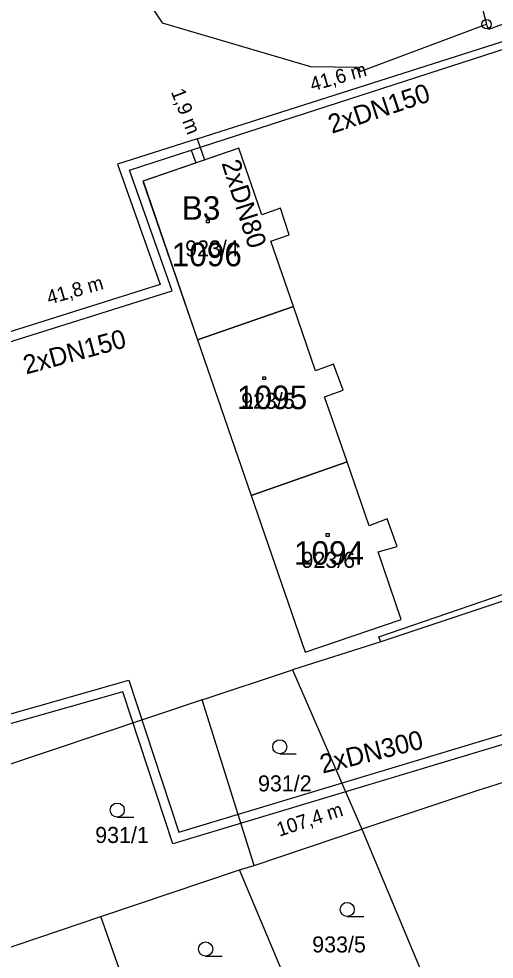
# Model space of a CAD drawing. Extents: x -468021 to -466942, y -1130484 to -1128584.
# Drawn here: x -467307.3 to -467256.9, y -1129306.1 to -1129206.3 of the extents above; entities that cross this region are included whole.
import ezdxf

# ---------------------------------------------------------------- set-up
doc = ezdxf.new("R2010")
doc.units = 0
for name, color, linetype in [('21-Označení-odběrného-místa', 7, 'Continuous'), ('22-Odběrná místa-šrafy', 7, 'Continuous'), ('25-Popisná-čísla', 7, 'Continuous'), ('27-delky-vedeni', 7, 'Continuous'), ('DKM', 7, 'Continuous'), ('UT_SKUTEČNOST_staré', 7, 'Continuous')]:
    doc.layers.add(name, color=color, linetype=linetype)

msp = doc.modelspace()

# ---------------------------------------------------------------- linework, layer by layer
at = {"layer": '22-Odběrná místa-šrafy'}
for p, q in [((-467278.21, -1129236.87), (-467288.37, -1129240.379)), ((-467288.37, -1129240.379), (-467278.21, -1129236.87)), ((-467288.37, -1129240.379), (-467282.68, -1129256.889))]:
    msp.add_line(p, q, dxfattribs=at)
for points in [[(-467278.21, -1129236.87), (-467280.61, -1129229.92), (-467278.67, -1129229.25), (-467279.57, -1129226.44), (-467281.57, -1129227.15), (-467284.01, -1129220.07), (-467294.159, -1129223.56), (-467288.37, -1129240.379)], [(-467282.68, -1129256.889), (-467272.52, -1129253.35), (-467274.909, -1129246.43), (-467272.93, -1129245.72), (-467273.94, -1129242.98), (-467275.86, -1129243.68), (-467278.21, -1129236.87)], [(-467268.26, -1129259.37), (-467270.18, -1129260.139), (-467272.52, -1129253.35), (-467282.68, -1129256.889), (-467276.95, -1129273.51), (-467266.76, -1129270.04), (-467269.23, -1129262.879), (-467267.2, -1129262.32), (-467268.26, -1129259.37)]]:
    msp.add_lwpolyline(points, dxfattribs=at)
at = {"layer": 'DKM'}
for p, q in [((-467263.54, -1129184.95), (-467257.72, -1129206.93)), ((-467226.76, -1129196.1), (-467257.5, -1129207.5)), ((-467293.18, -1129205.19), (-467292.11, -1129206.78)), ((-467292.11, -1129206.78), (-467281.21, -1129209.98)), ((-467271.13, -1129211.95), (-467257.72, -1129206.93)), ((-467257.5, -1129207.5), (-467257.72, -1129206.93)), ((-467281.21, -1129209.98), (-467276.41, -1129211.39)), ((-467276.41, -1129211.39), (-467271.3, -1129211.49)), ((-467271.3, -1129211.49), (-467271.13, -1129211.95)), ((-467284.01, -1129220.07), (-467294.16, -1129223.56)), ((-467281.57, -1129227.15), (-467284.01, -1129220.07)), ((-467294.16, -1129223.56), (-467288.37, -1129240.38)), ((-467279.57, -1129226.44), (-467281.57, -1129227.15)), ((-467278.67, -1129229.25), (-467279.57, -1129226.44)), ((-467287.43, -1129227.68), (-467287.13, -1129227.68)), ((-467287.43, -1129227.98), (-467287.43, -1129227.68)), ((-467287.13, -1129227.98), (-467287.43, -1129227.98)), ((-467287.13, -1129227.68), (-467287.13, -1129227.98)), ((-467280.61, -1129229.92), (-467278.67, -1129229.25)), ((-467278.21, -1129236.87), (-467280.61, -1129229.92)), ((-467278.21, -1129236.87), (-467288.37, -1129240.38)), ((-467275.86, -1129243.68), (-467278.21, -1129236.87)), ((-467288.37, -1129240.38), (-467282.68, -1129256.89)), ((-467273.94, -1129242.98), (-467275.86, -1129243.68)), ((-467272.93, -1129245.72), (-467273.94, -1129242.98)), ((-467281.45, -1129244.32), (-467281.15, -1129244.32)), ((-467281.45, -1129244.62), (-467281.45, -1129244.32)), ((-467281.15, -1129244.62), (-467281.45, -1129244.62)), ((-467281.15, -1129244.32), (-467281.15, -1129244.62)), ((-467274.91, -1129246.43), (-467272.93, -1129245.72)), ((-467272.52, -1129253.35), (-467274.91, -1129246.43)), ((-467272.52, -1129253.35), (-467282.68, -1129256.89)), ((-467270.18, -1129260.14), (-467272.52, -1129253.35)), ((-467269.13, -1129271.9), (-467220.03, -1129255.03)), ((-467220.05, -1129256.1), (-467268.92, -1129272.42)), ((-467282.68, -1129256.89), (-467276.95, -1129273.51)), ((-467268.26, -1129259.37), (-467270.18, -1129260.14)), ((-467267.2, -1129262.32), (-467268.26, -1129259.37)), ((-467274.73, -1129260.95), (-467274.43, -1129260.95)), ((-467274.73, -1129261.25), (-467274.73, -1129260.95)), ((-467274.43, -1129261.25), (-467274.73, -1129261.25)), ((-467274.43, -1129260.95), (-467274.43, -1129261.25)), ((-467269.23, -1129262.88), (-467267.2, -1129262.32)), ((-467266.76, -1129270.04), (-467269.23, -1129262.88)), ((-467276.95, -1129273.51), (-467266.76, -1129270.04)), ((-467268.92, -1129272.42), (-467278.29, -1129275.4)), ((-467268.92, -1129272.42), (-467269.13, -1129271.9)), ((-467287.89, -1129278.59), (-467278.29, -1129275.4)), ((-467278.29, -1129275.4), (-467270.95, -1129292.29)), ((-467216.38, -1129274.77), (-467258.64, -1129288.18)), ((-467287.89, -1129278.59), (-467334.78, -1129294.28)), ((-467282.38, -1129296.14), (-467287.89, -1129278.59)), ((-467279.65, -1129284.31), (-467277.9, -1129284.31)), ((-467258.64, -1129288.18), (-467270.95, -1129292.29)), ((-467296.89, -1129291.02), (-467295.14, -1129291.02)), ((-467282.38, -1129296.14), (-467270.95, -1129292.29)), ((-467270.95, -1129292.29), (-467263.68, -1129309.68)), ((-467283.93, -1129296.62), (-467282.38, -1129296.14)), ((-467298.63, -1129301.57), (-467283.93, -1129296.62)), ((-467277.73, -1129311.28), (-467283.93, -1129296.62)), ((-467313.34, -1129306.51), (-467298.63, -1129301.57)), ((-467293.31, -1129316.62), (-467298.63, -1129301.57)), ((-467272.5, -1129301.56), (-467270.75, -1129301.56)), ((-467287.52, -1129305.76), (-467285.77, -1129305.76))]:
    msp.add_line(p, q, dxfattribs=at)
for centre, radius in [((-467257.72, -1129206.93), 0.5), ((-467257.72, -1129206.93), 0.01), ((-467279.65, -1129283.56), 0.75), ((-467296.89, -1129290.27), 0.75), ((-467272.5, -1129300.81), 0.75), ((-467287.52, -1129305.01), 0.75)]:
    msp.add_circle(centre, radius, dxfattribs=at)
at = {"layer": 'UT_SKUTEČNOST_staré'}
for points in [[(-467288.413, -1129219.064), (-467248.81, -1129206.473)], [(-467289.042, -1129220.294), (-467249.496, -1129207.5)], [(-467288.413, -1129219.064), (-467296.875, -1129221.754), (-467292.355, -1129234.542), (-467311.317, -1129240.51)], [(-467288.413, -1129219.064), (-467287.629, -1129221.301)], [(-467310.996, -1129241.457), (-467291.066, -1129235.185), (-467295.6, -1129222.415), (-467289.042, -1129220.294)], [(-467289.042, -1129220.294), (-467288.573, -1129221.631)], [(-467324.318, -1129284.649), (-467295.656, -1129276.495), (-467290.364, -1129292.609), (-467233.25, -1129275.413)], [(-467232.037, -1129276.092), (-467291.009, -1129293.847), (-467296.306, -1129277.72), (-467324.981, -1129285.878)]]:
    msp.add_lwpolyline(points, dxfattribs=at)

# ---------------------------------------------------------------- texts
at = {"layer": '21-Označení-odběrného-místa'}
msp.add_text('B3', height=2.5, dxfattribs=at).set_placement((-467290.048, -1129227.663))
at = {"layer": '25-Popisná-čísla'}
for s, p in [('1096', (-467291.109, -1129232.592)), ('1095', (-467284.18, -1129247.747)), ('1094', (-467278.148, -1129264.251))]:
    msp.add_text(s, height=2.5, dxfattribs=at).set_placement(p)
at = {"layer": '27-delky-vedeni'}
for s, rotation, p in [('41,6 m', 16.02225, (-467276.205, -1129214.058)), ('1,9 m', 291.03863, (-467291.217, -1129214.074)), ('41,8 m', 16.02225, (-467304.127, -1129236.678)), ('107,4 m', 18.24679, (-467279.695, -1129293.1))]:
    msp.add_text(s, height=1.5, rotation=rotation, dxfattribs=at).set_placement(p)
at = {"layer": 'DKM'}
for s, p in [('923/4', (-467289.69, -1129231.55)), ('923/5', (-467283.75, -1129247.71)), ('923/6', (-467277.35, -1129264.58)), ('931/2', (-467281.96, -1129288.29)), ('931/1', (-467299.23, -1129293.76)), ('933/5', (-467276.21, -1129305.37))]:
    msp.add_text(s, height=1.7, dxfattribs=at).set_placement(p)
at = {"layer": 'UT_SKUTEČNOST_staré'}
for s, rotation, p in [('2xDN150', 18.27854, (-467274.122, -1129218.549)), ('2xDN80', 287.74398, (-467285.847, -1129221.651)), ('2xDN150', 15.1858, (-467306.549, -1129244.077)), ('2xDN300', 14.01315, (-467275.107, -1129286.408))]:
    msp.add_text(s, height=2, rotation=rotation, dxfattribs=at).set_placement(p)

doc.saveas('drawing.dxf')
